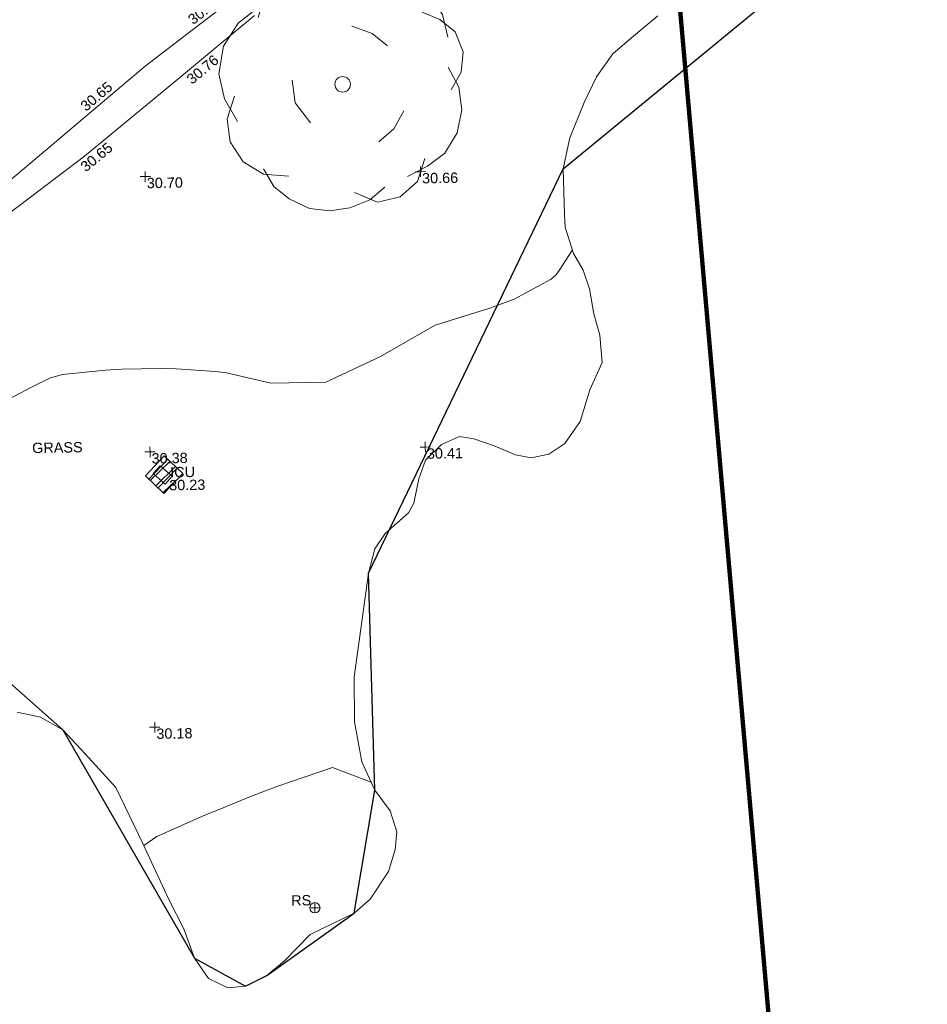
# Model space of a CAD drawing. Header units: millimetres. Extents: x -290717 to 520720, y -103372 to 287762.
# Tile 263 of 375: x 151981 to 184944, y 57264 to 93019. Entities that reach past the tile are written whole.
import ezdxf

# ---------------------------------------------------------------- set-up
doc = ezdxf.new("R2010")
doc.units = ezdxf.units.MM
doc.linetypes.add('IMPORT-HIDDEN2 _3_', pattern=[4762.5, 3175, -1587.5])
doc.linetypes.add('IMPORT-UG_ELEC_STREET LIGHTING_QLB2 _2_', pattern=[2700, 1500, -300.0000000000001, 0, -250, 150, -300.0000000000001, 0, -200])
for name, color, linetype, lineweight, true_color in [('00_TOPO_FURN_SIGN', 7, 'Continuous', 9, 0x666666), ('00_TOPO_TREE', 7, 'Continuous', 9, 0x666666), ('00_UAV_FOOTPATH', 7, 'Continuous', 9, 0xa50000), ('00_UAV_FURN_SIGN', 6, 'Continuous', 9, 0xff00ff), ('00_UAV_LEVEL_SPOT', 7, 'Continuous', 9, 0x666666), ('00_UAV_SERV_IC', 5, 'Continuous', 9, 0x0000ff), ('00_UAV_TREE_LINE', 7, 'Continuous', 9, 0x52a552), ('01_DTM_CONTOUR_MJR', 7, 'Continuous', 9, 0x7f3f00), ('01_DTM_CONTOUR_MNR', 7, 'Continuous', 9, 0xa5a552), ('12333-PUM-2D-U-0001-C01 - Rev2_REVIT IMPORT_dwg', 7, 'Continuous', 9, 0x767676), ('A_RHA_Line', 7, 'Continuous', 9, 0x00a600), ('PUM-CHAMBER EXTENTS', 6, 'IMPORT-HIDDEN2 _3_', 9, 0xff00ff), ('PUM-SURVEY BOUNDARY_EXTENT', 190, 'Continuous', 25, 0x7f00ff)]:
    doc.layers.add(name, color=color, linetype=linetype, lineweight=lineweight, true_color=true_color)
doc.layers.add('00_UAV_SURVEY_TEXT', color=7, linetype='Continuous', lineweight=9)
doc.styles.add('Swis721 Lt BT_2', font='swissl.ttf', dxfattribs={"height": 375})

# ---------------------------------------------------------------- blocks, each defined once
blk = doc.blocks.new('12333-PUM-2D-U-0001-C01 - Rev2_REVIT IMPORT_dwg_CONIFEROUS_TREE-2077251-Site Location Plan Existing')
at = {"layer": '00_TOPO_TREE', "color": 254, "true_color": 0xcccccc, "flags": 128}
for points in [[(-1889.403682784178, 1545.875740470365), (-1717.639711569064, 2118.422311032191), (-1316.857112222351, 2519.204910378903), (-744.3105416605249, 2748.223538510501), (-171.763971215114, 2690.968881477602), (343.5279423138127, 2347.440939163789)], [(-343.5279423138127, 2461.950253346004), (114.5093140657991, 2633.714224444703), (687.0558846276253, 2690.968881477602), (1202.347798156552, 2576.459567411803), (1660.385054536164, 2347.440939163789), (2003.912996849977, 2003.912996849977), (2290.18628213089, 1545.875740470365), (2404.695596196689, 1030.583826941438)], [(-2404.695596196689, -801.5651986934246), (-2690.968881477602, -286.2732852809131), (-2805.478195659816, 286.2732852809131), (-2690.968881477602, 916.0745128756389), (-2347.440939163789, 1431.36642628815), (-1889.403682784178, 1774.894368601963), (-1316.857112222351, 1946.658339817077)], [(1832.149025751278, 1603.130397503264), (2232.93162509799, 1431.36642628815), (2576.459567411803, 1145.093141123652), (2748.223538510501, 687.0558846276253), (2690.968881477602, 229.0186282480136), (2461.950253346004, -171.763971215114)], [(229.0186282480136, 1316.857112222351), (687.0558846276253, 1145.093141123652), (1030.583826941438, 858.8198558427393)], [(2404.695596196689, 343.5279423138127), (2633.714224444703, -114.5093140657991), (2690.968881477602, -629.8012275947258), (2576.459567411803, -1145.093141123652), (2290.18628213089, -1603.130397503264), (1889.403682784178, -1889.403682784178), (1431.36642628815, -2118.422311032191)], [(-744.3105416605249, -858.8198558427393), (-1087.838483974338, -400.7825993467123), (-1145.093141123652, 114.5093140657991)], [(-1259.602455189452, -2061.167653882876), (-1832.149025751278, -2003.912996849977), (-2290.18628213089, -1717.639711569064), (-2576.459567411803, -1259.602455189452), (-2633.714224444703, -744.3105416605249), (-2461.950253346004, -229.0186282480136)], [(1374.111769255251, -629.8012275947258), (1145.093141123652, -1030.583826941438), (801.5651986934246, -1316.857112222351)], [(1832.149025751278, -1717.639711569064), (1660.385054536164, -2232.93162509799), (1259.602455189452, -2576.459567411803), (744.3105416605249, -2690.968881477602), (229.0186282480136, -2461.950253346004)], [(916.0745128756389, -2347.440939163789), (572.5465705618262, -2633.714224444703), (114.5093140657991, -2805.478195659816), (-343.5279423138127, -2862.732852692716), (-801.5651986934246, -2805.478195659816), (-1259.602455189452, -2576.459567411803), (-1603.130397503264, -2290.18628213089), (-1832.149025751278, -1889.403682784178)]]:
    blk.add_lwpolyline(points, dxfattribs=at)
at = {"layer": '00_TOPO_TREE', "color": 254, "true_color": 0xcccccc}
blk.add_circle((0, 0), 176.6246020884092, dxfattribs=at)
blk = doc.blocks.new('12333-PUM-2D-U-0001-C01 - Rev2_REVIT IMPORT_dwg_MSL_RoadSign_SYM-2077242-Site Location Plan Existing')
at = {"layer": '00_TOPO_FURN_SIGN', "color": 254, "true_color": 0xcccccc}
for p, q in [((-500.2287617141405, 0), (499.7712382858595, 0)), ((-0.2287617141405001, -500.0000000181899), (-0.2287617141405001, 499.9999999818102))]:
    blk.add_line(p, q, dxfattribs=at)
blk.add_circle((-0.2287617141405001, 0), 500.0000000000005, dxfattribs=at)
blk = doc.blocks.new('12333-PUM-2D-U-0001-C01 - Rev2_REVIT IMPORT_dwg_UAV-2077255-Site Location Plan Existing')
at = {"layer": '00_UAV_LEVEL_SPOT', "color": 254, "true_color": 0xcccccc, "flags": 128}
for points in [[(0, -500.0000000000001), (0, 0), (-500.0000000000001, 0)], [(500.0000000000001, 0), (0, 0), (0, 500.0000000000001)]]:
    blk.add_lwpolyline(points, dxfattribs=at)
blk = doc.blocks.new('12333-PUM-2D-U-0001-C01 - Rev2_REVIT IMPORT_dwg_MGS62954_T2_Galway_ITM_3d_Rev1-2077680-Site Location Plan Existing')
at = {"layer": '00_UAV_FOOTPATH', "color": 254, "true_color": 0xcccccc, "flags": 128}
for points in [[(534053890.3997532, 725638982.8779148), (534056642.9355002, 725641210.747), (534057772.5444078, 725642133.0247136), (534060069.9355001, 725644008.7470001), (534061704.061051, 725645218.2792454), (534062994.9355, 725646173.747)], [(534064075.8519999, 725645773.8345001), (534062624.114172, 725644611.1746386), (534061102.8519999, 725643392.8345001), (534058715.0187379, 725641496.0388333), (534057805.8520001, 725640773.8345002), (534054706.4816065, 725638508.9099815)]]:
    blk.add_lwpolyline(points, dxfattribs=at)
at = {"layer": '00_UAV_SERV_IC', "color": 254, "true_color": 0xcccccc, "flags": 128}
blk.add_lwpolyline([(534060525.174, 725628819.8820001), (534060104.174, 725629208.882), (534060363.122067, 725629489.1317075), (534060784.1220669, 725629100.1317077)], close=True, dxfattribs=at)
at = {"layer": '00_UAV_TREE_LINE', "color": 254, "true_color": 0xcccccc, "flags": 128}
blk.add_lwpolyline([(534078720.0035, 725645514.7475), (534078271.0035, 725645160.7475), (534077676.0035, 725644670.7475), (534077061.0035001, 725644161.7475001), (534076456.0034999, 725643338.7475001), (534075985.0035, 725642413.7475), (534075447.0035, 725641141.7475001), (534075180.0035, 725640011.7475), (534075203.0035, 725638360.7475001), (534075215.0035, 725637901.7475001), (534075508.0035, 725636938.7475), (534075847.0035, 725636318.7475), (534076061.0035, 725635643.7475), (534076209.0035, 725634731.7475), (534076403.0035, 725633947.7475001), (534076481.0035, 725632961.7475), (534076005.0035, 725631972.7475), (534075641.0035, 725630824.7474998), (534075072.0035, 725630044.7475001), (534074475.0035, 725629659.7475), (534073835.0035, 725629544.7475001), (534073267.0035, 725629665.7475), (534072499.0035, 725629997.7475), (534071766.0035, 725630273.7475), (534071253.0035, 725630358.7475001), (534070593.0035, 725630087.7475), (534070001.0035, 725629526.7475001), (534069743.0034999, 725628852.7475), (534069553.0035, 725627976.7475), (534069346.0034999, 725627617.7475001), (534068484.0035, 725626889.7475001), (534068103.0035, 725626340.7475), (534067853.174, 725625453.882), (534067271.174, 725621693.8820001), (534067249.174, 725620066.882), (534067497.174, 725618617.882), (534067951.174, 725617576.8820001), (534068495.174, 725616814.8820001), (534068723.174, 725616050.882), (534068651.174, 725615403.882), (534068388.174, 725614614.882), (534067705.174, 725613620.882), (534067120.174, 725613122.8820001), (534065507.1740001, 725612373.882), (534064564.174, 725611431.882), (534063906.174, 725610919.882), (534063129.1740001, 725610536.882), (534062485.174, 725610493.8820001), (534061789.174, 725610845.882), (534061289.174, 725611584.882), (534060922.174, 725612664.8820001), (534060405.174, 725613733.882), (534059489.174, 725615781.882), (534058546.174, 725617833.882), (534057456.174, 725619076.882), (534056654.1740001, 725619968.882), (534055854.174, 725620441.882), (534055013.174, 725620630.882)], dxfattribs=at)
at = {"layer": '01_DTM_CONTOUR_MJR', "color": 254, "true_color": 0xcccccc, "flags": 128}
blk.add_lwpolyline([(534067823.7423843, 725617869.0765197), (534066430.0000002, 725618420), (534064430.0000002, 725617786.6666667), (534063430.0000002, 725617420.0000001), (534062430.0000002, 725617032.8491622), (534061674.842615, 725616740.1210654), (534060000.0000001, 725616030), (534059522.0897624, 725615708.2886797)], dxfattribs=at)
at = {"layer": '01_DTM_CONTOUR_MNR', "color": 254, "true_color": 0xcccccc, "flags": 128}
blk.add_lwpolyline([(534075467.3822345, 725637072.2569836), (534074972.824959, 725636322.2915075), (534074833.2041316, 725636145.5758954), (534074671.7314341, 725636015.3035542), (534073321.6666668, 725635311.6666669), (534072430.0000002, 725635004.2696631), (534070430.0000002, 725634420), (534068430.0000002, 725633320.0000001), (534066430.0000002, 725632420.0000001), (534064430.0000002, 725632420.0000001), (534062832.5500911, 725632822.5500913), (534062430.0000002, 725632881.3526573), (534061007.7777779, 725632997.7777778), (534060430.0000002, 725633020), (534059030.0000001, 725633020), (534058430.0000002, 725632997.7777778), (534056874.4444445, 725632864.4444445), (534056430.0000002, 725632752.7927928), (534055742.6843659, 725632420.0000001), (534054430.0000002, 725631770.9559112)], dxfattribs=at)
for name, p, xscale, yscale, zscale in [('12333-PUM-2D-U-0001-C01 - Rev2_REVIT IMPORT_dwg_CONIFEROUS_TREE-2077251-Site Location Plan Existing', (534067227.9355, 725643223.7470001), 1.6, 1.6, 1.6), ('12333-PUM-2D-U-0001-C01 - Rev2_REVIT IMPORT_dwg_UAV-2077255-Site Location Plan Existing', (534060000.0000001, 725640000), 0.375, 0.375, 0.375), ('12333-PUM-2D-U-0001-C01 - Rev2_REVIT IMPORT_dwg_UAV-2077255-Site Location Plan Existing', (534070000.0000001, 725640000), 0.375, 0.375, 0.375), ('12333-PUM-2D-U-0001-C01 - Rev2_REVIT IMPORT_dwg_UAV-2077255-Site Location Plan Existing', (534060000.0000001, 725630000), 0.375, 0.375, 0.375), ('12333-PUM-2D-U-0001-C01 - Rev2_REVIT IMPORT_dwg_UAV-2077255-Site Location Plan Existing', (534070000.0000001, 725630000), 0.375, 0.375, 0.375), ('12333-PUM-2D-U-0001-C01 - Rev2_REVIT IMPORT_dwg_UAV-2077255-Site Location Plan Existing', (534060000.0000001, 725620000.0000001), 0.375, 0.375, 0.375), ('12333-PUM-2D-U-0001-C01 - Rev2_REVIT IMPORT_dwg_MSL_RoadSign_SYM-2077242-Site Location Plan Existing', (534065695.9377856, 725613342.8345), 0.375, 0.375, 0.375)]:
    blk.add_blockref(name, p, dxfattribs=dict(xscale=xscale, yscale=yscale, zscale=zscale))
at = {"layer": '00_UAV_FOOTPATH', "color": 251, "true_color": 0x666666, "char_height": 375, "width": 1495.902363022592, "attachment_point": 1, "line_spacing_factor": 1.005061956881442, "style": 'Swis721 Lt BT_2'}
for s, insert, rotation in [('30.72', (534061610.3772664, 725645765.0659616), 36.507769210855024), ('30.76', (534061523.0911031, 725643589.2282919), 38.690348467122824), ('30.65', (534057652.9955586, 725642674.7446016), 39.23017843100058), ('30.65', (534057613.7220857, 725640481.4939828), 38.46217142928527)]:
    blk.add_mtext(s, dxfattribs=dict(at, insert=insert, rotation=rotation))
at = {"layer": '00_UAV_FURN_SIGN', "color": 251, "true_color": 0x666666, "insert": (534064842.1612054, 725613810.3352373), "char_height": 375, "width": 783.5679044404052, "attachment_point": 1, "line_spacing_factor": 1.005061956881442, "style": 'Swis721 Lt BT_2'}
blk.add_mtext('RS', dxfattribs=at)
at = {"layer": '00_UAV_LEVEL_SPOT', "char_height": 375, "width": 1495.902363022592, "attachment_point": 1, "line_spacing_factor": 1.005061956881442, "style": 'Swis721 Lt BT_2'}
for s, insert in [('30.70', (534060051.8765643, 725639949.1441547)), ('30.66', (534070051.8765643, 725639949.1441547)), ('30.38', (534060051.8765643, 725629949.1441548)), ('30.41', (534070051.8765643, 725629949.1441548)), ('30.18', (534060051.8765643, 725619949.1441547))]:
    blk.add_mtext(s, dxfattribs=dict(at, insert=insert))
at = {"layer": '00_UAV_SERV_IC', "color": 251, "true_color": 0x666666, "char_height": 375, "attachment_point": 1, "line_spacing_factor": 1.005061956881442, "style": 'Swis721 Lt BT_2'}
for s, insert, width in [('ICU', (534060719.4553192, 725629434.8375196), 1021.012723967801), ('30.23', (534060674.6271687, 725628964.4585187), 1495.902363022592)]:
    blk.add_mtext(s, dxfattribs=dict(at, insert=insert, width=width))
at = {"layer": '00_UAV_SURVEY_TEXT', "color": 251, "true_color": 0x666666, "insert": (534055721.8000003, 725630404.6296079), "char_height": 375, "width": 2018.280965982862, "attachment_point": 1, "line_spacing_factor": 1.005061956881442, "style": 'Swis721 Lt BT_2'}
blk.add_mtext('GRASS', dxfattribs=at)
blk = doc.blocks.new('12333-PUM-2D-U-0001-C01 - Rev2_REVIT IMPORT_dwg-1620468-Site Location Plan Existing')
at = {"layer": 'PUM-CHAMBER EXTENTS', "true_color": 0xffaaff}
h = blk.add_hatch(dxfattribs=at)
h.set_pattern_fill('FP_3', color=211, style=0, pattern_type=2)
h.set_pattern_definition([(45, (-533641079.65, -725615854.3560001), (-265.1650429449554, 265.1650429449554), []), (45, (-533640902.873, -725615854.3560001), (-265.1650429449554, 265.1650429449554), [])])
h.paths.add_polyline_path([(419400.3501528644, 12629.64382139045), (420095.3501529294, 13343.64382131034), (419436.3501530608, 13988.64382132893), (418741.3501528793, 13274.64382129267)])
at = {"layer": 'PUM-CHAMBER EXTENTS', "color": 211, "linetype": 'Continuous', "true_color": 0xffaaff, "flags": 128}
blk.add_lwpolyline([(420095.3501529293, 13343.64382131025), (419400.3501528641, 12629.64382139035), (418741.3501528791, 13274.64382129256), (419436.3501530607, 13988.64382132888)], close=True, dxfattribs=at)
at = {"layer": 'PUM-SURVEY BOUNDARY_EXTENT', "color": 201, "true_color": 0xd4aaff, "flags": 128}
blk.add_lwpolyline([(374423.232213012, -19956.60564710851), (379270.7626529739, -1194.490678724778), (384112.1577081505, 54.86672394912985), (389443.5241528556, -2985.474178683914), (391793.3395174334, -3422.473121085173), (393463.5241528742, 2648.525821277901), (400411.7245541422, 11355.21109355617), (404412.5241528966, 12300.5258212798), (408082.524152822, 10983.52582124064), (415574.5241529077, 4114.525821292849), (420209.5241528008, -4269.47417878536), (422049.5241528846, -5317.474178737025), (422826.5241528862, -4934.474178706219), (426040.5241528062, -2731.474178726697), (426871.5241528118, 1722.525821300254), (426773.5241528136, 9599.525821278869), (434100.3536528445, 24157.39132126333), (453045.0486529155, 39175.58032134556)], dxfattribs=at)
blk.add_blockref('12333-PUM-2D-U-0001-C01 - Rev2_REVIT IMPORT_dwg_MGS62954_T2_Galway_ITM_3d_Rev1-2077680-Site Location Plan Existing', (-533641079.6498471, -725615854.3561786))

msp = doc.modelspace()

# ---------------------------------------------------------------- linework, layer by layer
at = {"layer": 'A_RHA_Line', "color": 5, "lineweight": 140, "true_color": 0x0000ff}
msp.add_line((174337.8514295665, 111883.4092559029), (190682.8806024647, -73821.3477456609), dxfattribs=at)

# ---------------------------------------------------------------- block references
at = {"layer": '12333-PUM-2D-U-0001-C01 - Rev2_REVIT IMPORT_dwg', "color": 254, "linetype": 'IMPORT-UG_ELEC_STREET LIGHTING_QLB2 _2_', "true_color": 0xffd4d4, "rotation": 0.9999999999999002}
msp.add_blockref('12333-PUM-2D-U-0001-C01 - Rev2_REVIT IMPORT_dwg-1620468-Site Location Plan Existing', (-261895.0770586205, 55869.5817132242), dxfattribs=at)

doc.saveas('drawing.dxf')
